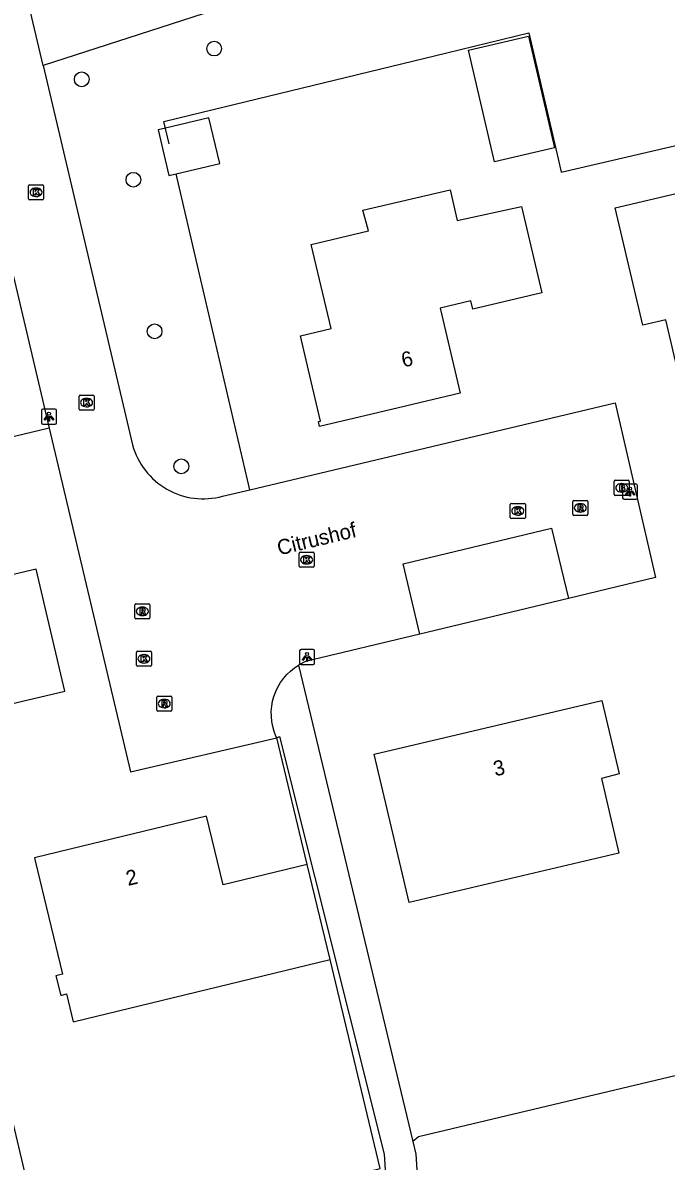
# Model space of a CAD drawing. Extents: x 162026 to 163499, y 387297 to 388169.
# Drawn here: x 163011.3 to 163054, y 387353 to 387428.6 of the extents above; entities that cross this region are included whole.
import ezdxf

# ---------------------------------------------------------------- set-up
doc = ezdxf.new("R2010")
doc.units = 0
for name, color, linetype in [('IMGEO_Boom', 7, 'Continuous'), ('IMGEO_Brandkraan', 7, 'Continuous'), ('IMGEO_Groenvoorziening', 7, 'Continuous'), ('IMGEO_Hek', 7, 'Continuous'), ('IMGEO_Kolk', 7, 'Continuous'), ('IMGEO_Lichtpunt', 7, 'Continuous'), ('IMGEO_Openbare_ruimte_label', 7, 'Continuous'), ('IMGEO_Pand', 7, 'Continuous'), ('IMGEO_Pand_nummerreeks', 7, 'Continuous'), ('IMGEO_Parkeervlak_open', 7, 'Continuous'), ('IMGEO_Rijbaan_lokaal_open', 7, 'Continuous'), ('IMGEO_Rioolput', 7, 'Continuous')]:
    doc.layers.add(name, color=color, linetype=linetype)

msp = doc.modelspace()

# ---------------------------------------------------------------- linework, layer by layer
at = {"layer": 'IMGEO_Boom'}
for centre in [(163024.029, 387426.849), (163015.238, 387424.809), (163018.666, 387418.143), (163020.075, 387408.076), (163021.847, 387399.113)]:
    msp.add_circle(centre, 0.489, dxfattribs=at)
at = {"layer": 'IMGEO_Brandkraan'}
for p, q in [((163050.58, 387397.261), (163050.58, 387398.113)), ((163050.655, 387398.187), (163051.507, 387398.187)), ((163051.581, 387398.113), (163051.581, 387397.261)), ((163051.091, 387397.407), (163051.066, 387397.407)), ((163051.068, 387397.967), (163051.093, 387397.967)), ((163051.507, 387397.187), (163050.655, 387397.187))]:
    msp.add_line(p, q, dxfattribs=at)
for points in [[(163050.58, 387397.261), (163050.58, 387398.113)], [(163050.655, 387398.187), (163051.507, 387398.187)], [(163051.581, 387398.113), (163051.581, 387397.261)], [(163050.928, 387397.887), (163050.928, 387397.487), (163051.141, 387397.487)], [(163051.159, 387397.887), (163050.928, 387397.887)], [(163051.107, 387397.806), (163051.053, 387397.806), (163051.053, 387397.73)], [(163051.053, 387397.73), (163051.106, 387397.73)], [(163051.115, 387397.654), (163051.053, 387397.654), (163051.053, 387397.573)], [(163051.053, 387397.573), (163051.115, 387397.573)], [(163051.507, 387397.187), (163050.655, 387397.187)]]:
    msp.add_lwpolyline(points, dxfattribs=at)
for centre, radius, start, end in [((163050.657, 387398.111), 0.0765, 91.55205, 178.44795), ((163050.657, 387398.111), 0.0765, 91.55205, 178.44795), ((163051.505, 387398.111), 0.0765, 1.55205, 88.44795), ((163051.505, 387398.111), 0.0765, 1.55205, 88.44795), ((163051.108, 387397.768), 0.0379, 267.82845, 90.93552), ((163051.116, 387397.613), 0.0404, 269.87594, 90.50774), ((163051.147, 387397.738), 0.251, 268.66757, 293.53466), ((163051.163, 387397.742), 0.145, 59.4692, 91.53667), ((163051.188, 387397.789), 0.0922, 285.51372, 58.15012), ((163051.193, 387397.597), 0.105, 301.31148, 78.98903), ((163050.657, 387397.263), 0.0765, 181.55205, 268.44795), ((163050.657, 387397.263), 0.0765, 181.55205, 268.44795), ((163051.505, 387397.263), 0.0765, 271.55205, 358.44795), ((163051.505, 387397.263), 0.0765, 271.55205, 358.44795)]:
    msp.add_arc(centre, radius, start, end, dxfattribs=at)
for centre, major_axis, ratio, start_param, end_param in [((163051.067, 387397.687), (-0.387, 0.002), 0.722429, 4.712389, 7.853982), ((163051.092, 387397.687), (-0.39, 0.002), 0.717154, 1.570796, 4.712389)]:
    msp.add_ellipse(centre, major_axis=major_axis, ratio=ratio, start_param=start_param, end_param=end_param, dxfattribs=at)
at = {"layer": 'IMGEO_Groenvoorziening'}
for points in [[(163079.631, 387426.201), (163077.591, 387432.468), (163035.64, 387432.152), (163031.105, 387431.697), (163012.68, 387425.722)], [(163020.798, 387421.565), (163020.694, 387422.01), (163022.411, 387422.427), (163039.463, 387426.568), (163044.907, 387427.89), (163046.859, 387419.524), (163047.063, 387418.648), (163070.954, 387424.189)], [(163026.4, 387397.559), (163022.99, 387412.171), (163021.504, 387418.54)], [(163013.08, 387401.652), (163003.479, 387399.346)], [(162996.563, 387397.712), (162982.885, 387394.466), (162988.288, 387371.65), (163000, 387374.41), (163005.867, 387375.813), (163012.674, 387346.995), (163035.045, 387352.507), (163031.723, 387366.367)], [(163029.632, 387385.923), (163037.219, 387354.299)], [(163028.18, 387381.085), (163028.368, 387381.173), (163035.312, 387353.447), (163035.354, 387352.762), (163035.563, 387349.331), (163035.274, 387339.739), (163009.456, 387342.626)], [(163030.191, 387372.688), (163028.18, 387381.085)], [(163057.245, 387375.957), (163060.961, 387360.152), (163037.587, 387354.602), (163037.219, 387354.299)], [(163037.219, 387354.299), (163037.422, 387353.453), (163038.359, 387338.327), (163050.931, 387335.854), (163053.269, 387337.924), (163058.127, 387344.286), (163060.404, 387347.575), (163063.786, 387351.562), (163065.553, 387353.428), (163068.249, 387357.263)]]:
    msp.add_lwpolyline(points, dxfattribs=at)
at = {"layer": 'IMGEO_Hek'}
for points in [[(163039.463, 387426.568), (163044.907, 387427.89), (163046.859, 387419.524)], [(163021.041, 387420.524), (163020.694, 387422.01), (163022.411, 387422.427)]]:
    msp.add_lwpolyline(points, dxfattribs=at)
at = {"layer": 'IMGEO_Kolk'}
for p, q in [((163011.706, 387416.884), (163011.706, 387417.736)), ((163011.781, 387417.81), (163012.633, 387417.81)), ((163012.707, 387417.736), (163012.707, 387416.884)), ((163012.217, 387417.03), (163012.192, 387417.03)), ((163012.194, 387417.59), (163012.219, 387417.59)), ((163012.633, 387416.81), (163011.781, 387416.81)), ((163015.058, 387402.92), (163015.058, 387403.772)), ((163015.133, 387403.846), (163015.985, 387403.846)), ((163015.546, 387403.626), (163015.571, 387403.626)), ((163016.059, 387403.772), (163016.059, 387402.92)), ((163015.985, 387402.846), (163015.133, 387402.846)), ((163015.569, 387403.066), (163015.544, 387403.066)), ((163043.681, 387395.728), (163043.681, 387396.58)), ((163043.756, 387396.654), (163044.608, 387396.654)), ((163044.682, 387396.58), (163044.682, 387395.728)), ((163044.192, 387395.874), (163044.167, 387395.874)), ((163044.169, 387396.434), (163044.194, 387396.434)), ((163044.608, 387395.654), (163043.756, 387395.654)), ((163029.669, 387392.486), (163029.669, 387393.338)), ((163029.744, 387393.412), (163030.596, 387393.412)), ((163030.157, 387393.192), (163030.182, 387393.192)), ((163030.67, 387393.338), (163030.67, 387392.486)), ((163030.596, 387392.412), (163029.744, 387392.412)), ((163030.18, 387392.632), (163030.155, 387392.632)), ((163018.867, 387385.912), (163018.867, 387386.764)), ((163018.942, 387386.838), (163019.794, 387386.838)), ((163019.868, 387386.764), (163019.868, 387385.912)), ((163019.378, 387386.058), (163019.353, 387386.058)), ((163019.355, 387386.618), (163019.38, 387386.618)), ((163019.794, 387385.838), (163018.942, 387385.838))]:
    msp.add_line(p, q, dxfattribs=at)
for points in [[(163011.706, 387416.884), (163011.706, 387417.736)], [(163011.781, 387417.81), (163012.633, 387417.81)], [(163012.707, 387417.736), (163012.707, 387416.884)], [(163012.027, 387417.51), (163012.15, 387417.51), (163012.15, 387417.359), (163012.28, 387417.51), (163012.444, 387417.51), (163012.298, 387417.359), (163012.451, 387417.11), (163012.299, 387417.11), (163012.214, 387417.274), (163012.15, 387417.207), (163012.15, 387417.11), (163012.027, 387417.11), (163012.027, 387417.51)], [(163012.633, 387416.81), (163011.781, 387416.81)], [(163015.058, 387402.92), (163015.058, 387403.772)], [(163015.133, 387403.846), (163015.985, 387403.846)], [(163015.379, 387403.546), (163015.502, 387403.546), (163015.502, 387403.395), (163015.632, 387403.546), (163015.796, 387403.546), (163015.65, 387403.395), (163015.803, 387403.146), (163015.651, 387403.146), (163015.566, 387403.31), (163015.502, 387403.243), (163015.502, 387403.146), (163015.379, 387403.146), (163015.379, 387403.546)], [(163016.059, 387403.772), (163016.059, 387402.92)], [(163015.985, 387402.846), (163015.133, 387402.846)], [(163043.681, 387395.728), (163043.681, 387396.58)], [(163043.756, 387396.654), (163044.608, 387396.654)], [(163044.682, 387396.58), (163044.682, 387395.728)], [(163044.002, 387396.354), (163044.125, 387396.354), (163044.125, 387396.203), (163044.255, 387396.354), (163044.419, 387396.354), (163044.273, 387396.203), (163044.426, 387395.954), (163044.274, 387395.954), (163044.189, 387396.118), (163044.125, 387396.051), (163044.125, 387395.954), (163044.002, 387395.954), (163044.002, 387396.354)], [(163044.608, 387395.654), (163043.756, 387395.654)], [(163029.669, 387392.486), (163029.669, 387393.338)], [(163029.744, 387393.412), (163030.596, 387393.412)], [(163029.99, 387393.112), (163030.113, 387393.112), (163030.113, 387392.961), (163030.243, 387393.112), (163030.407, 387393.112), (163030.261, 387392.961), (163030.414, 387392.712), (163030.262, 387392.712), (163030.177, 387392.876), (163030.113, 387392.809), (163030.113, 387392.712), (163029.99, 387392.712), (163029.99, 387393.112)], [(163030.67, 387393.338), (163030.67, 387392.486)], [(163030.596, 387392.412), (163029.744, 387392.412)], [(163018.867, 387385.912), (163018.867, 387386.764)], [(163018.942, 387386.838), (163019.794, 387386.838)], [(163019.868, 387386.764), (163019.868, 387385.912)], [(163019.188, 387386.538), (163019.311, 387386.538), (163019.311, 387386.387), (163019.441, 387386.538), (163019.605, 387386.538), (163019.459, 387386.387), (163019.612, 387386.138), (163019.46, 387386.138), (163019.375, 387386.302), (163019.311, 387386.235), (163019.311, 387386.138), (163019.188, 387386.138), (163019.188, 387386.538)], [(163019.794, 387385.838), (163018.942, 387385.838)]]:
    msp.add_lwpolyline(points, dxfattribs=at)
for centre, start, end in [((163011.783, 387417.734), 91.55205, 178.44795), ((163011.783, 387417.734), 91.55205, 178.44795), ((163012.631, 387417.734), 1.55205, 88.44795), ((163012.631, 387417.734), 1.55205, 88.44795), ((163011.783, 387416.886), 181.55205, 268.44795), ((163011.783, 387416.886), 181.55205, 268.44795), ((163012.631, 387416.886), 271.55205, 358.44795), ((163012.631, 387416.886), 271.55205, 358.44795), ((163015.135, 387403.77), 91.55205, 178.44795), ((163015.135, 387403.77), 91.55205, 178.44795), ((163015.983, 387403.77), 1.55205, 88.44795), ((163015.983, 387403.77), 1.55205, 88.44795), ((163015.135, 387402.922), 181.55205, 268.44795), ((163015.135, 387402.922), 181.55205, 268.44795), ((163015.983, 387402.922), 271.55205, 358.44795), ((163015.983, 387402.922), 271.55205, 358.44795), ((163043.758, 387396.578), 91.55205, 178.44795), ((163043.758, 387396.578), 91.55205, 178.44795), ((163044.606, 387396.578), 1.55205, 88.44795), ((163044.606, 387396.578), 1.55205, 88.44795), ((163043.758, 387395.73), 181.55205, 268.44795), ((163043.758, 387395.73), 181.55205, 268.44795), ((163044.606, 387395.73), 271.55205, 358.44795), ((163044.606, 387395.73), 271.55205, 358.44795), ((163029.746, 387393.336), 91.55205, 178.44795), ((163029.746, 387393.336), 91.55205, 178.44795), ((163030.594, 387393.336), 1.55205, 88.44795), ((163030.594, 387393.336), 1.55205, 88.44795), ((163029.746, 387392.488), 181.55205, 268.44795), ((163029.746, 387392.488), 181.55205, 268.44795), ((163030.594, 387392.488), 271.55205, 358.44795), ((163030.594, 387392.488), 271.55205, 358.44795), ((163018.944, 387386.762), 91.55205, 178.44795), ((163018.944, 387386.762), 91.55205, 178.44795), ((163019.792, 387386.762), 1.55205, 88.44795), ((163019.792, 387386.762), 1.55205, 88.44795), ((163018.944, 387385.914), 181.55205, 268.44795), ((163018.944, 387385.914), 181.55205, 268.44795), ((163019.792, 387385.914), 271.55205, 358.44795), ((163019.792, 387385.914), 271.55205, 358.44795)]:
    msp.add_arc(centre, 0.0765, start, end, dxfattribs=at)
for centre, major_axis, ratio, start_param, end_param in [((163012.193, 387417.31), (-0.387, 0.002), 0.722429, 4.712389, 7.853982), ((163012.218, 387417.31), (-0.39, 0.002), 0.717154, 1.570796, 4.712389), ((163015.545, 387403.346), (-0.387, 0.002), 0.722429, 4.712389, 7.853982), ((163015.57, 387403.346), (-0.39, 0.002), 0.717154, 1.570796, 4.712389), ((163044.168, 387396.154), (-0.387, 0.002), 0.722429, 4.712389, 7.853982), ((163044.193, 387396.154), (-0.39, 0.002), 0.717154, 1.570796, 4.712389), ((163030.156, 387392.912), (-0.387, 0.002), 0.722429, 4.712389, 7.853982), ((163030.181, 387392.912), (-0.39, 0.002), 0.717154, 1.570796, 4.712389), ((163019.354, 387386.338), (-0.387, 0.002), 0.722429, 4.712389, 7.853982), ((163019.379, 387386.338), (-0.39, 0.002), 0.717154, 1.570796, 4.712389)]:
    msp.add_ellipse(centre, major_axis=major_axis, ratio=ratio, start_param=start_param, end_param=end_param, dxfattribs=at)
at = {"layer": 'IMGEO_Lichtpunt'}
for p, q in [((163012.566, 387402.815), (163012.566, 387402.008)), ((163012.566, 387402.815), (163012.566, 387402.008)), ((163013.468, 387402.91), (163012.66, 387402.91)), ((163013.468, 387402.91), (163012.66, 387402.91)), ((163013.562, 387402.008), (163013.562, 387402.815)), ((163013.562, 387402.008), (163013.562, 387402.815)), ((163012.66, 387401.914), (163013.468, 387401.914)), ((163012.66, 387401.914), (163013.468, 387401.914)), ((163051.139, 387397.831), (163051.139, 387397.024)), ((163051.139, 387397.831), (163051.139, 387397.024)), ((163052.041, 387397.926), (163051.233, 387397.926)), ((163052.041, 387397.926), (163051.233, 387397.926)), ((163052.135, 387397.024), (163052.135, 387397.831)), ((163052.135, 387397.024), (163052.135, 387397.831)), ((163051.233, 387396.93), (163052.041, 387396.93)), ((163051.233, 387396.93), (163052.041, 387396.93)), ((163029.698, 387386.86), (163029.698, 387386.053)), ((163029.698, 387386.86), (163029.698, 387386.053)), ((163030.6, 387386.955), (163029.792, 387386.955)), ((163030.6, 387386.955), (163029.792, 387386.955)), ((163030.694, 387386.053), (163030.694, 387386.86)), ((163030.694, 387386.053), (163030.694, 387386.86)), ((163029.792, 387385.959), (163030.6, 387385.959)), ((163029.792, 387385.959), (163030.6, 387385.959))]:
    msp.add_line(p, q, dxfattribs=at)
for points in [[(163012.94, 387402.479), (163012.979, 387402.451), (163012.791, 387402.189), (163012.753, 387402.216), (163012.94, 387402.479)], [(163013.042, 387402.431), (163013.089, 387402.431), (163013.089, 387402.109), (163013.042, 387402.109), (163013.042, 387402.431)], [(163013.152, 387402.451), (163013.19, 387402.478), (163013.377, 387402.216), (163013.338, 387402.188), (163013.152, 387402.451)], [(163051.513, 387397.495), (163051.552, 387397.467), (163051.364, 387397.205), (163051.326, 387397.232), (163051.513, 387397.495)], [(163051.615, 387397.447), (163051.662, 387397.447), (163051.662, 387397.125), (163051.615, 387397.125), (163051.615, 387397.447)], [(163051.725, 387397.467), (163051.763, 387397.494), (163051.95, 387397.232), (163051.911, 387397.204), (163051.725, 387397.467)], [(163030.072, 387386.524), (163030.111, 387386.496), (163029.923, 387386.234), (163029.885, 387386.261), (163030.072, 387386.524)], [(163030.174, 387386.476), (163030.221, 387386.476), (163030.221, 387386.154), (163030.174, 387386.154), (163030.174, 387386.476)], [(163030.284, 387386.496), (163030.322, 387386.523), (163030.509, 387386.261), (163030.47, 387386.233), (163030.284, 387386.496)]]:
    msp.add_lwpolyline(points, dxfattribs=at)
for centre in [(163013.065, 387402.613), (163051.638, 387397.629), (163030.197, 387386.658)]:
    msp.add_circle(centre, 0.0994, dxfattribs=at)
for centre, start, end in [((163012.66, 387402.815), 90, 180), ((163012.66, 387402.815), 90, 180), ((163013.468, 387402.815), 0, 90), ((163013.468, 387402.815), 0, 90), ((163012.66, 387402.008), 180, 270), ((163012.66, 387402.008), 180, 270), ((163013.468, 387402.008), 270, 0), ((163013.468, 387402.008), 270, 360), ((163051.233, 387397.831), 90, 180), ((163051.233, 387397.831), 90, 180), ((163052.041, 387397.831), 0, 90), ((163052.041, 387397.831), 0, 90), ((163051.233, 387397.024), 180, 270), ((163051.233, 387397.024), 180, 270), ((163052.041, 387397.024), 270, 0), ((163052.041, 387397.024), 270, 360), ((163029.792, 387386.86), 90, 180), ((163029.792, 387386.86), 90, 180), ((163030.6, 387386.86), 0, 90), ((163030.6, 387386.86), 0, 90), ((163029.792, 387386.053), 180, 270), ((163029.792, 387386.053), 180, 270), ((163030.6, 387386.053), 270, 0), ((163030.6, 387386.053), 270, 360)]:
    msp.add_arc(centre, 0.0946, start, end, dxfattribs=at)
at = {"layer": 'IMGEO_Pand'}
for points in [[(163046.623, 387420.266), (163042.63, 387419.334), (163040.904, 387426.735), (163044.897, 387427.667), (163046.623, 387420.266)], [(163021.504, 387418.54), (163024.395, 387419.229), (163023.675, 387422.25), (163020.798, 387421.565)], [(163020.798, 387421.565), (163020.308, 387421.448), (163021.028, 387418.427), (163021.504, 387418.54)], [(163055.491, 387402.509), (163053.996, 387408.845), (163052.487, 387408.489), (163050.65, 387416.275), (163062.778, 387419.136), (163064.6, 387411.35), (163064.322, 387411.281), (163064.001, 387412.644), (163058.103, 387411.252), (163058.962, 387407.612), (163059.935, 387407.842), (163060.892, 387403.783), (163055.491, 387402.509)], [(163040.366, 387403.982), (163034.499, 387402.588), (163031.026, 387401.763), (163030.95, 387402.084), (163031.096, 387402.119), (163030.29, 387405.51), (163029.753, 387407.771), (163031.796, 387408.257), (163030.47, 387413.837), (163034.281, 387414.743), (163033.9, 387416.117), (163039.682, 387417.462), (163040.155, 387415.431), (163044.424, 387416.37), (163045.786, 387410.64), (163041.201, 387409.55), (163041.068, 387410.107), (163039.026, 387409.622), (163040.366, 387403.982)], [(162996.563, 387397.712), (162999.213, 387386.494), (163000, 387386.68), (163001.278, 387386.982), (163002.274, 387382.757), (163001.653, 387382.61), (163002.901, 387377.325), (163009.713, 387378.934), (163008.768, 387382.933), (163014.12, 387384.197), (163012.208, 387392.289), (163005.519, 387390.709), (163003.479, 387399.346)], [(163050.9, 387378.692), (163049.729, 387378.387), (163050.895, 387373.428), (163036.963, 387370.15), (163035.79, 387375.137), (163034.645, 387380.004), (163049.756, 387383.559), (163050.9, 387378.692)], [(163030.191, 387372.688), (163024.62, 387371.338), (163023.517, 387375.89), (163015.2, 387373.875), (163012.099, 387373.124), (163012.147, 387372.927), (163013.968, 387365.408), (163013.524, 387365.3), (163013.841, 387363.993), (163014.227, 387364.087), (163014.675, 387362.237), (163031.723, 387366.367)], [(163031.723, 387366.367), (163031.369, 387367.829), (163030.191, 387372.688)]]:
    msp.add_lwpolyline(points, dxfattribs=at)
at = {"layer": 'IMGEO_Parkeervlak_open'}
msp.add_lwpolyline([(163047.537, 387390.343), (163037.686, 387387.982)], dxfattribs=at)
at = {"layer": 'IMGEO_Rijbaan_lokaal_open'}
for points in [[(163012.68, 387425.722), (163011.638, 387430.146)], [(163012.68, 387425.722), (163018.613, 387400.539)], [(163009.884, 387415.198), (163013.08, 387401.652)], [(163026.4, 387397.559), (163050.64, 387403.321), (163053.323, 387391.73), (163047.537, 387390.343)], [(163013.08, 387401.652), (163018.465, 387378.825), (163028.18, 387381.085)], [(163024.59, 387397.129), (163026.4, 387397.559)], [(163037.686, 387387.982), (163036.568, 387392.651), (163046.419, 387395.012), (163047.537, 387390.343)], [(163037.686, 387387.982), (163030.095, 387386.163), (163029.632, 387385.923)], [(163028.18, 387381.085), (163028.129, 387381.197), (163028.009, 387381.513), (163027.918, 387381.838), (163027.856, 387382.171), (163027.824, 387382.507), (163027.822, 387382.845), (163027.851, 387383.182), (163027.909, 387383.515), (163027.997, 387383.841), (163028.114, 387384.158), (163028.258, 387384.464), (163028.43, 387384.755), (163028.626, 387385.03), (163028.847, 387385.286), (163029.089, 387385.521), (163029.352, 387385.734), (163029.632, 387385.923)]]:
    msp.add_lwpolyline(points, dxfattribs=at)
msp.add_arc((163023.306, 387401.822), 4.865, 195.28759, 285.30114, dxfattribs=at)
at = {"layer": 'IMGEO_Rioolput'}
for p, q in [((163047.826, 387395.929), (163047.826, 387396.781)), ((163047.901, 387396.855), (163048.753, 387396.855)), ((163048.314, 387396.635), (163048.339, 387396.635)), ((163048.827, 387396.781), (163048.827, 387395.929)), ((163048.753, 387395.855), (163047.901, 387395.855)), ((163048.337, 387396.075), (163048.312, 387396.075)), ((163018.76, 387389.062), (163018.76, 387389.914)), ((163018.835, 387389.988), (163019.687, 387389.988)), ((163019.248, 387389.768), (163019.273, 387389.768)), ((163019.761, 387389.914), (163019.761, 387389.062)), ((163019.687, 387388.988), (163018.835, 387388.988)), ((163019.271, 387389.208), (163019.246, 387389.208)), ((163020.215, 387382.937), (163020.215, 387383.789)), ((163020.29, 387383.863), (163021.142, 387383.863)), ((163021.216, 387383.789), (163021.216, 387382.937)), ((163020.726, 387383.083), (163020.701, 387383.083)), ((163020.703, 387383.643), (163020.728, 387383.643)), ((163021.142, 387382.863), (163020.29, 387382.863))]:
    msp.add_line(p, q, dxfattribs=at)
for points in [[(163047.826, 387395.929), (163047.826, 387396.781)], [(163047.901, 387396.855), (163048.753, 387396.855)], [(163048.415, 387396.553), (163048.163, 387396.555), (163048.163, 387396.155)], [(163048.827, 387396.781), (163048.827, 387395.929)], [(163048.753, 387395.855), (163047.901, 387395.855)], [(163048.163, 387396.155), (163048.287, 387396.155), (163048.287, 387396.317), (163048.298, 387396.317)], [(163048.341, 387396.474), (163048.287, 387396.474), (163048.287, 387396.393)], [(163048.287, 387396.393), (163048.339, 387396.393)], [(163048.345, 387396.288), (163048.416, 387396.155), (163048.556, 387396.155), (163048.491, 387396.281)], [(163018.76, 387389.062), (163018.76, 387389.914)], [(163018.835, 387389.988), (163019.687, 387389.988)], [(163019.761, 387389.914), (163019.761, 387389.062)], [(163019.687, 387388.988), (163018.835, 387388.988)], [(163019.349, 387389.686), (163019.097, 387389.688), (163019.097, 387389.288)], [(163019.097, 387389.288), (163019.221, 387389.288), (163019.221, 387389.45), (163019.232, 387389.45)], [(163019.275, 387389.607), (163019.221, 387389.607), (163019.221, 387389.526)], [(163019.221, 387389.526), (163019.273, 387389.526)], [(163019.279, 387389.421), (163019.35, 387389.288), (163019.49, 387389.288), (163019.425, 387389.414)], [(163020.215, 387382.937), (163020.215, 387383.789)], [(163020.29, 387383.863), (163021.142, 387383.863)], [(163021.216, 387383.789), (163021.216, 387382.937)], [(163020.804, 387383.561), (163020.552, 387383.563), (163020.552, 387383.163)], [(163020.552, 387383.163), (163020.676, 387383.163), (163020.676, 387383.325), (163020.687, 387383.325)], [(163020.73, 387383.482), (163020.676, 387383.482), (163020.676, 387383.401)], [(163020.676, 387383.401), (163020.728, 387383.401)], [(163020.734, 387383.296), (163020.805, 387383.163), (163020.945, 387383.163), (163020.88, 387383.289)], [(163021.142, 387382.863), (163020.29, 387382.863)]]:
    msp.add_lwpolyline(points, dxfattribs=at)
for centre, radius, start, end in [((163047.903, 387396.779), 0.0765, 91.55205, 178.44795), ((163047.903, 387396.779), 0.0765, 91.55205, 178.44795), ((163048.414, 387396.443), 0.109, 350.36119, 89.41601), ((163048.751, 387396.779), 0.0765, 1.55205, 88.44795), ((163048.751, 387396.779), 0.0765, 1.55205, 88.44795), ((163047.903, 387395.931), 0.0765, 181.55205, 268.44795), ((163047.903, 387395.931), 0.0765, 181.55205, 268.44795), ((163048.297, 387396.264), 0.0533, 26.02933, 88.69889), ((163048.323, 387396.582), 0.19, 274.7715, 282.96867), ((163048.347, 387396.378), 0.0964, 77.00612, 93.18647), ((163048.361, 387396.435), 0.0378, 276.66336, 79.67722), ((163048.412, 387396.443), 0.112, 277.58423, 350.98172), ((163048.396, 387396.228), 0.108, 29.51342, 73.79051), ((163048.751, 387395.931), 0.0765, 271.55205, 358.44795), ((163048.751, 387395.931), 0.0765, 271.55205, 358.44795), ((163018.837, 387389.912), 0.0765, 91.55205, 178.44795), ((163018.837, 387389.912), 0.0765, 91.55205, 178.44795), ((163019.685, 387389.912), 0.0765, 1.55205, 88.44795), ((163019.685, 387389.912), 0.0765, 1.55205, 88.44795), ((163018.837, 387389.064), 0.0765, 181.55205, 268.44795), ((163018.837, 387389.064), 0.0765, 181.55205, 268.44795), ((163019.231, 387389.397), 0.0533, 26.02933, 88.69889), ((163019.257, 387389.715), 0.19, 274.7715, 282.96867), ((163019.281, 387389.511), 0.0964, 77.00612, 93.18647), ((163019.295, 387389.568), 0.0378, 276.66336, 79.67722), ((163019.348, 387389.576), 0.109, 350.36119, 89.41601), ((163019.346, 387389.576), 0.112, 277.58423, 350.98172), ((163019.33, 387389.361), 0.108, 29.51342, 73.79051), ((163019.685, 387389.064), 0.0765, 271.55205, 358.44795), ((163019.685, 387389.064), 0.0765, 271.55205, 358.44795), ((163020.292, 387383.787), 0.0765, 91.55205, 178.44795), ((163020.292, 387383.787), 0.0765, 91.55205, 178.44795), ((163021.14, 387383.787), 0.0765, 1.55205, 88.44795), ((163021.14, 387383.787), 0.0765, 1.55205, 88.44795), ((163020.292, 387382.939), 0.0765, 181.55205, 268.44795), ((163020.292, 387382.939), 0.0765, 181.55205, 268.44795), ((163020.686, 387383.272), 0.0533, 26.02933, 88.69889), ((163020.712, 387383.59), 0.19, 274.7715, 282.96867), ((163020.736, 387383.386), 0.0964, 77.00612, 93.18647), ((163020.75, 387383.443), 0.0378, 276.66336, 79.67722), ((163020.803, 387383.451), 0.109, 350.36119, 89.41601), ((163020.801, 387383.451), 0.112, 277.58423, 350.98172), ((163020.785, 387383.236), 0.108, 29.51342, 73.79051), ((163021.14, 387382.939), 0.0765, 271.55205, 358.44795), ((163021.14, 387382.939), 0.0765, 271.55205, 358.44795)]:
    msp.add_arc(centre, radius, start, end, dxfattribs=at)
for centre, major_axis, ratio, start_param, end_param in [((163048.313, 387396.355), (-0.387, 0.002), 0.722429, 4.712389, 7.853982), ((163048.338, 387396.355), (-0.39, 0.002), 0.717154, 1.570796, 4.712389), ((163019.247, 387389.488), (-0.387, 0.002), 0.722429, 4.712389, 7.853982), ((163019.272, 387389.488), (-0.39, 0.002), 0.717154, 1.570796, 4.712389), ((163020.702, 387383.363), (-0.387, 0.002), 0.722429, 4.712389, 7.853982), ((163020.727, 387383.363), (-0.39, 0.002), 0.717154, 1.570796, 4.712389)]:
    msp.add_ellipse(centre, major_axis=major_axis, ratio=ratio, start_param=start_param, end_param=end_param, dxfattribs=at)

# ---------------------------------------------------------------- texts
at = {"layer": 'IMGEO_Openbare_ruimte_label'}
msp.add_text('Citrushof', height=1, rotation=13.48013, dxfattribs=at).set_placement((163028.342, 387393.196))
at = {"layer": 'IMGEO_Pand_nummerreeks'}
for s, rotation, p in [('6', 13.36565, (163036.582, 387405.673)), ('3', 13.23862, (163042.684, 387378.526)), ('2', 13.61752, (163018.311, 387371.254))]:
    msp.add_text(s, height=1, rotation=rotation, dxfattribs=at).set_placement(p)

doc.saveas('drawing.dxf')
